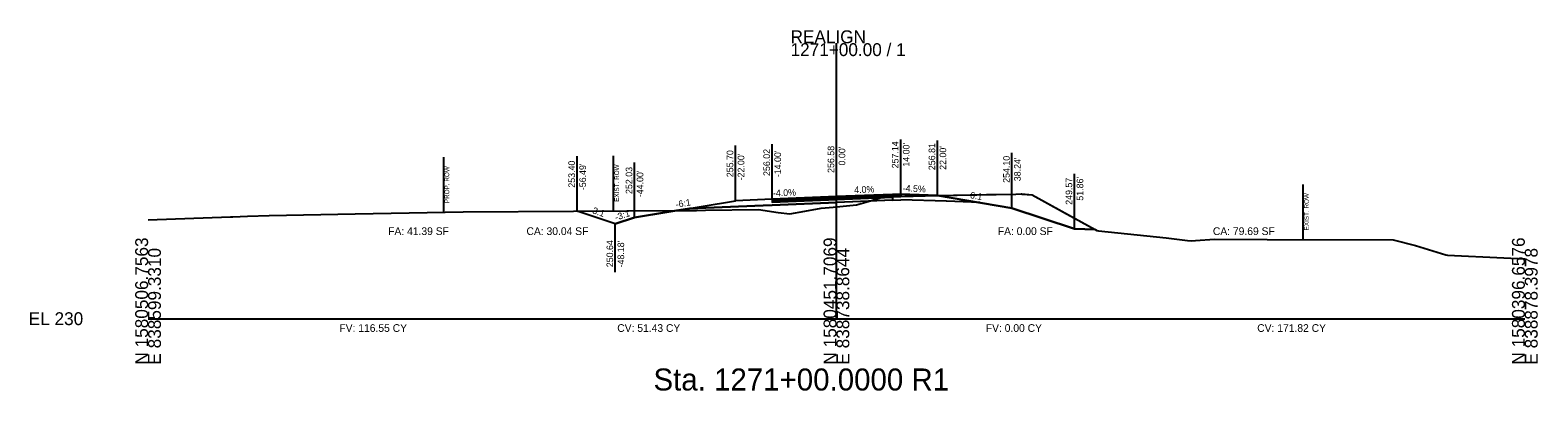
# Model space of a CAD drawing. Extents: x -26 to 6303, y -16 to 9563.
# Drawn here: x 4974.3 to 5302.8, y 4484.3 to 4562.8 of the extents above; entities that cross this region are included whole.
import ezdxf

# ---------------------------------------------------------------- set-up
doc = ezdxf.new("R2010")
doc.units = 0
for name, color, linetype in [('ASPHALT_19MM1', 7, 'Continuous'), ('ASPHALT_9_5MM1', 7, 'Continuous'), ('CONST_DCH', 7, 'Continuous'), ('CONST_LV3', 7, 'Continuous'), ('Default', 7, 'Continuous'), ('Draft_XS_Grid', 7, 'Continuous'), ('Draft_XS_Text', 7, 'Continuous'), ('DTM_TEMP_DROP', 7, 'Continuous'), ('DTM_X_GROUND', 7, 'Continuous'), ('X_TRANS_EOP', 7, 'Continuous'), ('XS_CELL', 7, 'Continuous'), ('XS_M_SHAPES_EARTHWORK', 7, 'Continuous'), ('XS_P_ASPHALT', 7, 'Continuous'), ('XS_P_GROUND', 7, 'Continuous'), ('XS_P_ROW', 7, 'Continuous'), ('XS_P_SHOULDER', 7, 'Continuous'), ('XS_P_SUBGRADE_GRANULAR', 7, 'Continuous'), ('XS_P_SUBGRADE_LEVELING', 7, 'Continuous'), ('XS_P_SUBGRADE_MILLING', 7, 'Continuous'), ('XS_P_TX_CLEARZONE', 7, 'Continuous'), ('XS_P_TX_FS_BS', 7, 'Continuous'), ('XS_SHEET_EW_TX_AREA', 7, 'Continuous'), ('XS_SHEET_EW_TX_VOLUME', 7, 'Continuous'), ('XS_X_ROW', 7, 'Continuous')]:
    doc.layers.add(name, color=color, linetype=linetype)

msp = doc.modelspace()

# ---------------------------------------------------------------- linework, layer by layer
at = {"layer": 'ASPHALT_19MM1'}
msp.add_lwpolyline([(5136, 4525.68), (5136, 4525.41), (5150, 4525.97), (5150, 4525.97), (5150, 4525.97), (5162.24, 4526.46), (5162.24, 4526.46), (5162.24, 4526.73), (5150, 4526.24), (5150, 4526.24), (5150, 4526.24), (5136, 4525.68), (5136, 4525.68)], dxfattribs=at)
at = {"layer": 'ASPHALT_9_5MM1'}
msp.add_lwpolyline([(5136, 4526.02), (5136, 4525.89), (5150, 4526.45), (5150, 4526.45), (5150, 4526.45), (5162.24, 4526.94), (5162.24, 4526.94), (5162.24, 4527.07), (5150, 4526.58), (5150, 4526.58), (5150, 4526.58), (5136, 4526.02), (5136, 4526.02)], dxfattribs=at)
at = {"layer": 'CONST_LV3'}
for points in [[(5162.24, 4527.07), (5150, 4526.58), (5150, 4526.58)], [(5170.24, 4526.86), (5162.24, 4527.07), (5162.24, 4527.07)]]:
    msp.add_lwpolyline(points, dxfattribs=at)
at = {"layer": 'Default'}
msp.add_lwpolyline([(5136, 4525.89), (5136, 4525.68), (5150, 4526.24), (5150, 4526.24), (5150, 4526.24), (5162.24, 4526.73), (5162.24, 4526.73), (5162.24, 4526.94), (5150, 4526.45), (5150, 4526.45), (5150, 4526.45), (5136, 4525.89), (5136, 4525.89)], dxfattribs=at)
at = {"layer": 'DTM_X_GROUND'}
msp.add_lwpolyline([(5000, 4521.56), (5017.96, 4522.19), (5018.45, 4522.21), (5021.66, 4522.32), (5026.41, 4522.5), (5045.1, 4522.82), (5068.66, 4523.24), (5116.72, 4523.56), (5118.18, 4523.57), (5119.5, 4523.58), (5121.5, 4523.61), (5133.01, 4523.76), (5137.32, 4523.16), (5139.81, 4522.82), (5143.13, 4523.42), (5146.66, 4524.09), (5149.29, 4524.32), (5154.38, 4524.77), (5156.94, 4525.54), (5159.52, 4526.31), (5161.17, 4526.49), (5162.24, 4526.61), (5175.49, 4526.89), (5176.29, 4526.9), (5189.12, 4527.15), (5190.26, 4527.17), (5190.47, 4527.15), (5192.62, 4526.97), (5206.35, 4519.4), (5206.71, 4519.2), (5207.11, 4519.16), (5221.83, 4517.62), (5226.48, 4517.04), (5227.41, 4516.93), (5228.26, 4517), (5232.4, 4517.35), (5243.88, 4517.25), (5271.31, 4517.17), (5276.15, 4515.92), (5282.82, 4513.87), (5283.14, 4513.85), (5295.45, 4513.28), (5300, 4513.07)], dxfattribs=at)
at = {"layer": 'XS_CELL'}
for p, q in [((5150, 4500), (5150, 4560)), ((5000, 4500), (5150, 4500)), ((5150, 4500), (5300, 4500))]:
    msp.add_line(p, q, dxfattribs=at)
at = {"layer": 'XS_M_SHAPES_EARTHWORK'}
for points in [[(5115.12, 4523.55), (5116.72, 4523.56), (5118.18, 4523.57), (5119.5, 4523.58), (5121.5, 4523.61), (5133.01, 4523.76), (5137.32, 4523.16), (5139.81, 4522.82), (5143.13, 4523.42), (5146.66, 4524.09), (5149.29, 4524.32), (5154.38, 4524.77), (5156.94, 4525.54), (5157.12, 4525.59), (5150, 4525.31), (5136, 4524.75), (5134, 4524.67), (5117.97, 4524.02)], [(5157.12, 4525.59), (5159.52, 4526.31), (5161.17, 4526.49), (5162.24, 4526.61), (5162.24, 4526.46), (5162.24, 4525.79)], [(5164, 4526.64), (5171.99, 4526.81), (5164, 4527.14), (5164, 4527.01)], [(5093.51, 4523.4), (5115.12, 4523.55), (5106, 4522.03), (5101.82, 4520.64)]]:
    msp.add_lwpolyline(points, close=True, dxfattribs=at)
at = {"layer": 'XS_P_ASPHALT'}
msp.add_lwpolyline([(5162.24, 4527.07), (5162.24, 4526.94), (5164, 4527.01), (5164, 4527.14), (5162.24, 4527.07)], dxfattribs=at)
at = {"layer": 'XS_P_GROUND'}
for points in [[(5101.82, 4520.64), (5106, 4522.03), (5106, 4522.03), (5128, 4525.7), (5128, 4525.7)], [(5172, 4526.81), (5172, 4526.81)], [(5172, 4526.81), (5188.24, 4524.1), (5201.86, 4519.57)], [(5101.82, 4520.64), (5093.51, 4523.4)], [(5201.86, 4519.57), (5206.35, 4519.4)]]:
    msp.add_lwpolyline(points, dxfattribs=at)
at = {"layer": 'XS_P_ROW'}
msp.add_line((5064.42, 4523.16), (5064.42, 4535.16), dxfattribs=at)
at = {"layer": 'XS_P_SHOULDER'}
for points in [[(5136, 4526.02), (5128, 4525.7)], [(5172, 4526.81), (5164, 4527.14), (5164, 4527.14)], [(5170.24, 4526.86), (5170.24, 4526.86), (5172, 4526.81)]]:
    msp.add_lwpolyline(points, dxfattribs=at)
at = {"layer": 'XS_P_SUBGRADE_GRANULAR'}
for points in [[(5117.97, 4524.02), (5134, 4524.67), (5134, 4524.67), (5136, 4524.75), (5136, 4524.75)], [(5136, 4524.75), (5150, 4525.31), (5150, 4525.31)], [(5162.24, 4525.79), (5150, 4525.31), (5150, 4525.31)], [(5162.24, 4525.79), (5164, 4525.87)], [(5181.23, 4525.27), (5174, 4525.56), (5174, 4525.56), (5174, 4525.56), (5164, 4525.87)]]:
    msp.add_lwpolyline(points, dxfattribs=at)
at = {"layer": 'XS_P_SUBGRADE_LEVELING'}
msp.add_lwpolyline([(5162.24, 4526.94), (5162.24, 4526.61), (5162.24, 4526.61), (5164, 4526.64), (5164, 4527.01), (5162.24, 4526.94), (5162.24, 4526.94)], dxfattribs=at)
at = {"layer": 'XS_P_SUBGRADE_MILLING'}
msp.add_lwpolyline([(5162.24, 4526.61), (5162.24, 4526.61), (5164, 4526.64)], dxfattribs=at)
msp.add_lwpolyline([(5162.24, 4526.61), (5162.24, 4526.61), (5164, 4526.64)], dxfattribs=at)
at = {"layer": 'XS_P_TX_CLEARZONE'}
for p, q in [((5128, 4525.7), (5128, 4537.7)), ((5136, 4526.02), (5136, 4538.02)), ((5150, 4526.58), (5150, 4538.58)), ((5164, 4527.03), (5164, 4539.03)), ((5172, 4526.81), (5172, 4538.81)), ((5172, 4526.81), (5172, 4538.81)), ((5093.51, 4523.4), (5093.51, 4535.4)), ((5106, 4522.03), (5106, 4534.03)), ((5188.24, 4524.1), (5188.24, 4536.1)), ((5201.86, 4519.57), (5201.86, 4531.57)), ((5101.82, 4510.13), (5101.82, 4520.64))]:
    msp.add_line(p, q, dxfattribs=at)
at = {"layer": 'XS_P_TX_FS_BS'}
msp.add_lwpolyline([(5172, 4526.81), (5175.49, 4526.89), (5182.7, 4527.03), (5189.12, 4527.15), (5190.37, 4527.16), (5192.62, 4526.97), (5199.49, 4523.18), (5206.35, 4519.4), (5201.86, 4519.57), (5188.24, 4524.1)], close=True, dxfattribs=at)
at = {"layer": 'XS_X_ROW'}
for p, q in [((5101.42, 4523.46), (5101.42, 4535.46)), ((5251.71, 4517.23), (5251.71, 4529.23))]:
    msp.add_line(p, q, dxfattribs=at)

# ---------------------------------------------------------------- texts
at = {"layer": 'CONST_DCH'}
for p in [(5170.17, 4526.74), (5188.17, 4523.98)]:
    msp.add_text('X', height=0.24, dxfattribs=at).set_placement(p)
at = {"layer": 'Draft_XS_Grid'}
msp.add_text('-', height=0.0001, dxfattribs=at).set_placement((5000, 4500))
at = {"layer": 'Draft_XS_Text'}
msp.add_text('Sta. 1271+00.0000 R1', height=4.8, dxfattribs=at).set_placement((5110.13, 4484.35))
at = {"layer": 'DTM_TEMP_DROP'}
for p in [(5162.17, 4526.95), (5163.92, 4527.02), (5135.92, 4525.9), (5149.92, 4526.46)]:
    msp.add_text('X', height=0.24, dxfattribs=at).set_placement(p)
at = {"layer": 'X_TRANS_EOP'}
for p in [(5171.92, 4526.69), (5093.44, 4523.28)]:
    msp.add_text('X', height=0.24, dxfattribs=at).set_placement(p)
at = {"layer": 'XS_CELL'}
for s, p in [('1271+00.00 / 1', (5140, 4557.2)), ('REALIGN', (5140, 4560)), ('EL 230', (4974, 4498.6))]:
    msp.add_text(s, height=2.8, dxfattribs=at).set_placement(p)
for s, p in [('N 1580506.7563', (5000, 4490)), ('N 1580451.7069', (5150, 4490)), ('N 1580396.6576', (5300, 4490)), ('E 838599.3310', (5002.8, 4490)), ('E 838738.8644', (5152.8, 4490)), ('E 838878.3978', (5302.8, 4490))]:
    msp.add_text(s, height=2.8, rotation=90, dxfattribs=at).set_placement(p)
at = {"layer": 'XS_P_ASPHALT'}
msp.add_text('X', height=0.24, dxfattribs=at).set_placement((5105.92, 4521.91))
at = {"layer": 'XS_P_GROUND'}
msp.add_text('X', height=0.24, dxfattribs=at).set_placement((5171.92, 4526.69))
at = {"layer": 'XS_P_ROW'}
msp.add_text('PROP. ROW', height=1, rotation=90, dxfattribs=at).set_placement((5065.62, 4525.16))
at = {"layer": 'XS_P_SHOULDER'}
for p in [(5127.92, 4525.58), (5171.92, 4526.69), (5201.78, 4519.45)]:
    msp.add_text('X', height=0.24, dxfattribs=at).set_placement(p)
at = {"layer": 'XS_P_SUBGRADE_GRANULAR'}
for p in [(5171.92, 4526.69), (5101.74, 4520.52), (5199.27, 4523.14)]:
    msp.add_text('X', height=0.24, dxfattribs=at).set_placement(p)
at = {"layer": 'XS_P_TX_CLEARZONE'}
for s, p in [('256.58', (5149.52, 4531.75)), ("0.00'", (5151.92, 4533.36)), ('257.14', (5163.52, 4532.74)), ("14.00'", (5165.92, 4533.11)), ('256.81', (5171.52, 4532.35)), ('256.81', (5171.52, 4532.35)), ("22.00'", (5173.92, 4532.42)), ("22.00'", (5173.92, 4532.42)), ('253.40', (5093.03, 4528.53)), ('255.70', (5127.52, 4530.82)), ("-22.00'", (5129.92, 4530.13)), ('256.02', (5135.52, 4531.08)), ("-14.00'", (5137.92, 4530.81)), ('254.10', (5187.76, 4529.59)), ("38.24'", (5190.16, 4529.94)), ("-56.49'", (5095.43, 4527.99)), ('252.03', (5105.52, 4527.16)), ("-44.00'", (5107.92, 4526.46)), ('249.57', (5201.38, 4524.81)), ("51.86'", (5203.78, 4525.7)), ('250.64', (5101.34, 4511.21)), ("-48.18'", (5103.74, 4511.16))]:
    msp.add_text(s, height=1.44, rotation=90, dxfattribs=at).set_placement(p)
at = {"layer": 'XS_P_TX_FS_BS'}
for s, rotation, p in [('-4.0%', 2.2906, (5136.18, 4526.62)), ('4.0%', 2.2906, (5153.9, 4527.33)), ('-4.5%', 357.4487, (5164.41, 4527.72)), ('-6:1', 350.5377, (5178.4, 4526.35)), ('3:1', 341.5651, (5096.7, 4522.98)), ('-6:1', 9.4642, (5115.08, 4524.15)), ('-3:1', 18.4332, (5102, 4521.33))]:
    msp.add_text(s, height=1.44, rotation=rotation, dxfattribs=at).set_placement(p)
at = {"layer": 'XS_SHEET_EW_TX_AREA'}
for s, p in [('FA: 41.39 SF', (5052.32, 4518.22)), ('CA: 30.04 SF', (5082.46, 4518.22)), ('FA: 0.00 SF', (5185.16, 4518.22)), ('CA: 79.69 SF', (5232.03, 4518.22))]:
    msp.add_text(s, height=1.68, dxfattribs=at).set_placement(p)
at = {"layer": 'XS_SHEET_EW_TX_VOLUME'}
for s, p in [('FV: 116.55 CY', (5041.69, 4497.12)), ('CV: 51.43 CY', (5102.24, 4497.12)), ('FV: 0.00 CY', (5182.55, 4497.12)), ('CV: 171.82 CY', (5241.69, 4497.12))]:
    msp.add_text(s, height=1.68, dxfattribs=at).set_placement(p)
at = {"layer": 'XS_X_ROW'}
for p in [(5102.62, 4525.46), (5252.91, 4519.23)]:
    msp.add_text('EXIST. ROW', height=1, rotation=90, dxfattribs=at).set_placement(p)

doc.saveas('drawing.dxf')
